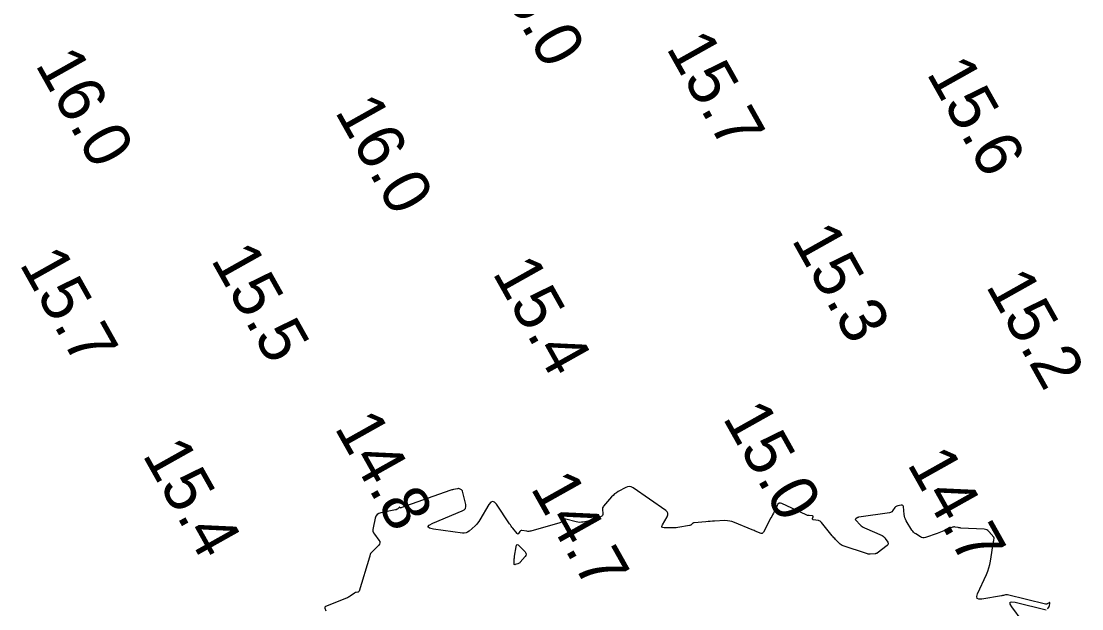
# Model space of a CAD drawing. Extents: x 1023796 to 1112670, y 656573 to 837340.
# Drawn here: x 1108913 to 1109025.3, y 682663.6 to 682725.9 of the extents above; entities that cross this region are included whole.
import ezdxf

# ---------------------------------------------------------------- set-up
doc = ezdxf.new("R2010")
doc.units = 0
doc.layers.add('V-CHAN-CONT-15FT', color=7, linetype='Continuous')
doc.layers.add('V-TOPO-SOUN', color=7, linetype='Continuous')

msp = doc.modelspace()

# ---------------------------------------------------------------- linework, layer by layer
at = {"layer": 'V-CHAN-CONT-15FT'}
for points in [[(1109021.68, 682663.57), (1109021.7, 682663.59), (1109021.71, 682663.6), (1109021.72, 682663.62), (1109021.82, 682663.76), (1109021.84, 682663.79), (1109021.85, 682663.82), (1109021.86, 682663.85), (1109021.87, 682663.88), (1109021.92, 682664.17), (1109021.92, 682664.21), (1109021.91, 682664.24), (1109021.88, 682664.24), (1109021.84, 682664.22), (1109021.65, 682664.09), (1109021.6, 682664.07), (1109021.54, 682664.05), (1109021.49, 682664.05), (1109021.44, 682664.06), (1109017.43, 682665.04), (1109017.38, 682665.05), (1109017.33, 682665.05), (1109017.27, 682665.05), (1109017.22, 682665.04), (1109017.01, 682664.99), (1109016.95, 682664.98), (1109016.9, 682664.97), (1109016.84, 682664.96), (1109016.79, 682664.95), (1109014.7, 682664.6), (1109014.4, 682664.59), (1109014.23, 682664.68), (1109014.18, 682664.87), (1109014.27, 682665.16), (1109015.2, 682667.22), (1109015.34, 682667.56), (1109015.45, 682667.9), (1109015.55, 682668.26), (1109015.62, 682668.62), (1109015.96, 682670.72), (1109015.98, 682670.8), (1109015.99, 682670.87), (1109016.01, 682671.03), (1109016.02, 682671.06), (1109016.01, 682671.1), (1109016, 682671.13), (1109015.98, 682671.16), (1109015.45, 682671.77), (1109015.34, 682671.87), (1109015.23, 682671.94), (1109015.1, 682671.98), (1109014.96, 682672), (1109012.49, 682672.13), (1109012.42, 682672.14), (1109012.34, 682672.15), (1109012.26, 682672.16), (1109012.19, 682672.18), (1109011.89, 682672.24), (1109011.81, 682672.26), (1109011.74, 682672.25), (1109011.67, 682672.24), (1109011.6, 682672.22), (1109010.69, 682671.83), (1109010.51, 682671.76), (1109010.33, 682671.69), (1109010.16, 682671.62), (1109009.98, 682671.56), (1109008.75, 682671.14), (1109008.61, 682671.11), (1109008.48, 682671.11), (1109008.34, 682671.14), (1109008.22, 682671.2), (1109007.71, 682671.51), (1109007.59, 682671.59), (1109007.48, 682671.69), (1109007.39, 682671.8), (1109007.31, 682671.92), (1109006.7, 682672.91), (1109006.62, 682673.06), (1109006.55, 682673.22), (1109006.51, 682673.39), (1109006.48, 682673.56), (1109006.4, 682674.41), (1109006.37, 682674.49), (1109006.33, 682674.54), (1109006.27, 682674.57), (1109006.18, 682674.57), (1109005.8, 682674.5), (1109005.71, 682674.47), (1109005.63, 682674.43), (1109005.56, 682674.37), (1109005.5, 682674.3), (1109005.26, 682673.95), (1109005.2, 682673.87), (1109005.12, 682673.81), (1109005.03, 682673.77), (1109004.94, 682673.74), (1109001.69, 682673.28), (1109001.65, 682673.28), (1109001.6, 682673.26), (1109001.56, 682673.24), (1109001.52, 682673.22), (1109001.36, 682673.1), (1109001.33, 682673.07), (1109001.31, 682673.04), (1109001.32, 682673.01), (1109001.35, 682672.98), (1109001.84, 682672.46), (1109001.94, 682672.37), (1109002.04, 682672.29), (1109002.15, 682672.22), (1109002.27, 682672.16), (1109004.16, 682671.33), (1109004.26, 682671.28), (1109004.35, 682671.21), (1109004.43, 682671.13), (1109004.49, 682671.04), (1109004.74, 682670.64), (1109004.78, 682670.54), (1109004.78, 682670.45), (1109004.75, 682670.37), (1109004.68, 682670.29), (1109003.63, 682669.47), (1109003.62, 682669.46), (1109003.6, 682669.45), (1109003.59, 682669.45), (1109003.57, 682669.44), (1109003.5, 682669.42), (1109003.49, 682669.42), (1109003.47, 682669.42), (1109003.45, 682669.41), (1109003.43, 682669.41), (1109002.88, 682669.38), (1109002.79, 682669.38), (1109002.69, 682669.38), (1109002.6, 682669.4), (1109002.5, 682669.43), (1109000.04, 682670.24), (1108999.91, 682670.29), (1108999.8, 682670.35), (1108999.69, 682670.43), (1108999.6, 682670.52), (1108999.22, 682670.91), (1108999.13, 682671.01), (1108999.04, 682671.11), (1108998.95, 682671.21), (1108998.87, 682671.32), (1108997.74, 682672.73), (1108997.67, 682672.81), (1108997.59, 682672.86), (1108997.5, 682672.91), (1108997.4, 682672.93), (1108996.86, 682673.02), (1108996.82, 682673.03), (1108996.8, 682673.06), (1108996.79, 682673.09), (1108996.79, 682673.13), (1108996.85, 682673.32), (1108996.86, 682673.36), (1108996.85, 682673.39), (1108996.83, 682673.41), (1108996.79, 682673.42), (1108996.42, 682673.45), (1108996.34, 682673.47), (1108996.26, 682673.48), (1108996.19, 682673.51), (1108996.12, 682673.54), (1108993.53, 682674.73), (1108993.37, 682674.77), (1108993.23, 682674.76), (1108993.12, 682674.68), (1108993.03, 682674.54), (1108992.71, 682673.87), (1108992.63, 682673.71), (1108992.55, 682673.54), (1108992.47, 682673.37), (1108992.38, 682673.21), (1108991.57, 682671.69), (1108991.51, 682671.61), (1108991.44, 682671.56), (1108991.35, 682671.55), (1108991.25, 682671.58), (1108990.82, 682671.77), (1108990.71, 682671.82), (1108990.6, 682671.86), (1108990.49, 682671.91), (1108990.39, 682671.95), (1108988.5, 682672.74), (1108988.25, 682672.83), (1108988.01, 682672.88), (1108987.76, 682672.91), (1108987.5, 682672.92), (1108986.4, 682672.86), (1108986.17, 682672.85), (1108985.95, 682672.84), (1108985.72, 682672.82), (1108985.49, 682672.8), (1108984.23, 682672.69), (1108984.18, 682672.68), (1108984.14, 682672.66), (1108984.1, 682672.64), (1108984.06, 682672.61), (1108983.91, 682672.48), (1108983.88, 682672.45), (1108983.84, 682672.43), (1108983.79, 682672.41), (1108983.75, 682672.4), (1108982.5, 682672.19), (1108982.32, 682672.17), (1108982.14, 682672.15), (1108981.96, 682672.14), (1108981.78, 682672.14), (1108981.05, 682672.15), (1108980.91, 682672.18), (1108980.83, 682672.24), (1108980.82, 682672.34), (1108980.88, 682672.47), (1108981.38, 682673.34), (1108981.46, 682673.53), (1108981.46, 682673.7), (1108981.39, 682673.86), (1108981.24, 682673.99), (1108977.77, 682676.39), (1108977.58, 682676.49), (1108977.39, 682676.53), (1108977.19, 682676.51), (1108976.99, 682676.43), (1108976.19, 682676), (1108976, 682675.88), (1108975.82, 682675.75), (1108975.65, 682675.6), (1108975.49, 682675.44), (1108974.65, 682674.46), (1108974.59, 682674.38), (1108974.55, 682674.29), (1108974.53, 682674.19), (1108974.53, 682674.09), (1108974.57, 682673.66), (1108974.57, 682673.57), (1108974.54, 682673.48), (1108974.48, 682673.41), (1108974.4, 682673.36), (1108973.86, 682673.11), (1108973.74, 682673.06), (1108973.61, 682673.02), (1108973.48, 682672.98), (1108973.35, 682672.95), (1108972.49, 682672.77), (1108972.3, 682672.75), (1108972.11, 682672.74), (1108971.92, 682672.75), (1108971.74, 682672.79), (1108970.64, 682673.06), (1108970.58, 682673.07), (1108970.53, 682673.06), (1108970.48, 682673.04), (1108970.43, 682673), (1108970.25, 682672.83), (1108970.2, 682672.78), (1108970.15, 682672.75), (1108970.09, 682672.72), (1108970.03, 682672.7), (1108966.95, 682671.82), (1108966.84, 682671.79), (1108966.73, 682671.78), (1108966.62, 682671.78), (1108966.51, 682671.79), (1108965.98, 682671.86), (1108965.92, 682671.86), (1108965.86, 682671.85), (1108965.82, 682671.82), (1108965.78, 682671.77), (1108965.64, 682671.55), (1108965.6, 682671.51), (1108965.56, 682671.5), (1108965.52, 682671.51), (1108965.48, 682671.55), (1108965.03, 682672.11), (1108964.94, 682672.23), (1108964.86, 682672.34), (1108964.78, 682672.46), (1108964.7, 682672.57), (1108963.3, 682674.65), (1108963.09, 682674.88), (1108962.89, 682674.96), (1108962.69, 682674.87), (1108962.49, 682674.62), (1108961.54, 682672.99), (1108961.43, 682672.82), (1108961.31, 682672.66), (1108961.18, 682672.51), (1108961.03, 682672.36), (1108960.41, 682671.82), (1108960.25, 682671.7), (1108960.08, 682671.62), (1108959.89, 682671.59), (1108959.7, 682671.6), (1108956.63, 682672.03), (1108956.2, 682672.13), (1108956.04, 682672.27), (1108956.16, 682672.44), (1108956.56, 682672.65), (1108959.68, 682673.95), (1108959.88, 682674.07), (1108960.01, 682674.22), (1108960.06, 682674.41), (1108960.04, 682674.64), (1108959.72, 682676.03), (1108959.7, 682676.08), (1108959.67, 682676.12), (1108959.64, 682676.16), (1108959.59, 682676.18), (1108959.39, 682676.28), (1108959.34, 682676.3), (1108959.29, 682676.31), (1108959.24, 682676.31), (1108959.19, 682676.3), (1108958.74, 682676.22), (1108958.65, 682676.2), (1108958.56, 682676.18), (1108958.47, 682676.15), (1108958.38, 682676.12), (1108953.17, 682674.26), (1108953.16, 682674.25), (1108953.14, 682674.26), (1108953.13, 682674.26), (1108953.11, 682674.27), (1108953.06, 682674.33), (1108953.05, 682674.34), (1108953.04, 682674.35), (1108953.02, 682674.34), (1108953.01, 682674.33), (1108952.84, 682674.17), (1108952.82, 682674.15), (1108952.81, 682674.14), (1108952.79, 682674.13), (1108952.76, 682674.12), (1108952.68, 682674.08), (1108952.65, 682674.07), (1108952.63, 682674.07), (1108952.61, 682674.06), (1108952.59, 682674.06), (1108951.05, 682673.74), (1108950.83, 682673.67), (1108950.67, 682673.56), (1108950.54, 682673.39), (1108950.47, 682673.18), (1108950.23, 682672.17), (1108950.2, 682671.98), (1108950.22, 682671.81), (1108950.28, 682671.64), (1108950.38, 682671.48), (1108950.85, 682670.86), (1108950.94, 682670.71), (1108950.96, 682670.56), (1108950.92, 682670.41), (1108950.81, 682670.27), (1108950.02, 682669.49), (1108949.99, 682669.46), (1108949.97, 682669.43), (1108949.95, 682669.39), (1108949.94, 682669.35), (1108949.9, 682669.2), (1108949.9, 682669.16), (1108949.89, 682669.12), (1108949.87, 682669.08), (1108949.86, 682669.04), (1108948.75, 682665.44), (1108948.73, 682665.4), (1108948.7, 682665.37), (1108948.67, 682665.35), (1108948.62, 682665.34), (1108948.43, 682665.31), (1108948.38, 682665.3), (1108948.34, 682665.29), (1108948.3, 682665.27), (1108948.25, 682665.24), (1108947.8, 682664.92), (1108947.71, 682664.86), (1108947.62, 682664.8), (1108947.52, 682664.75), (1108947.43, 682664.71), (1108945.21, 682663.82), (1108945.16, 682663.79), (1108945.13, 682663.75), (1108945.12, 682663.69), (1108945.13, 682663.63), (1108945.24, 682663.35)], [(1109019, 682662.3), (1109017.9, 682663.78), (1109017.72, 682664.08), (1109017.71, 682664.27), (1109017.88, 682664.33), (1109018.23, 682664.28), (1109021.54, 682663.47)]]:
    msp.add_lwpolyline(points, dxfattribs=at)
msp.add_lwpolyline([(1108965.2, 682668.96), (1108965.21, 682669.05), (1108965.22, 682669.14), (1108965.38, 682670.15), (1108965.43, 682670.31), (1108965.5, 682670.38), (1108965.6, 682670.36), (1108965.72, 682670.26), (1108966.33, 682669.6), (1108966.42, 682669.48), (1108966.45, 682669.36), (1108966.42, 682669.24), (1108966.34, 682669.12), (1108965.82, 682668.5), (1108965.76, 682668.45), (1108965.71, 682668.41), (1108965.65, 682668.37), (1108965.58, 682668.34), (1108965.29, 682668.26), (1108965.23, 682668.25), (1108965.19, 682668.26), (1108965.17, 682668.3), (1108965.16, 682668.36), (1108965.18, 682668.77), (1108965.19, 682668.86)], close=True, dxfattribs=at)

# ---------------------------------------------------------------- texts
at = {"layer": 'V-TOPO-SOUN'}
for s, p in [('16.0 ', (1108962.2, 682731.92)), ('15.7 ', (1108981.22, 682723.05)), ('16.0 ', (1108914.39, 682721.29)), ('15.6 ', (1109008.79, 682720.36)), ('16.0 ', (1108946.12, 682716.31)), ('15.3 ', (1108994.5, 682702.71)), ('15.5 ', (1108932.99, 682700.59)), ('15.7 ', (1108912.71, 682700.15)), ('15.4 ', (1108962.81, 682699.2)), ('15.2 ', (1109015.07, 682697.82)), ('15.0 ', (1108987.2, 682683.83)), ('14.8 ', (1108946.08, 682682.79)), ('15.4 ', (1108925.74, 682679.91)), ('14.7 ', (1109006.74, 682678.95)), ('14.7 ', (1108966.85, 682676.4))]:
    msp.add_text(s, height=5, rotation=299.3001, dxfattribs=at).set_placement(p)

doc.saveas('drawing.dxf')
